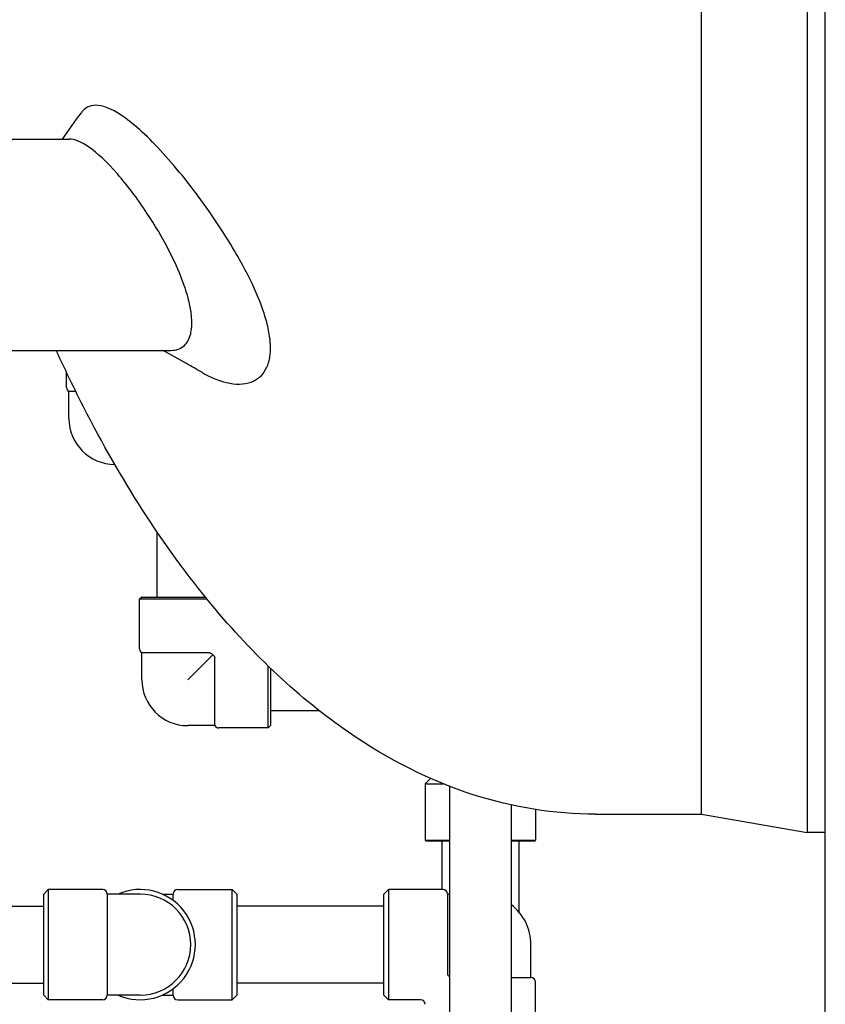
# Model space of a CAD drawing. Header units: inches. Extents: x 24 to 1128, y -69 to 748.
# Tile 274 of 656: x 485 to 496, y 293 to 307. Entities that reach past the tile are written whole.
import ezdxf

# ---------------------------------------------------------------- set-up
doc = ezdxf.new("R2010")
doc.units = ezdxf.units.IN
doc.header["$LTSCALE"] = 32
doc.header["$MEASUREMENT"] = 0
doc.layers.add('Visible (ANSI)', color=7, linetype='Continuous', lineweight=30)

msp = doc.modelspace()

# ---------------------------------------------------------------- linework, layer by layer
at = {"layer": 'Visible (ANSI)'}
for p, q in [((496.28063, 184.86817), (496.28063, 338.73367)), ((496.03261, 333.54617), (496.03261, 295.54617)), ((494.59548, 295.79617), (494.59548, 333.29617)), ((494.59548, 295.79617), (494.59548, 314.54617)), ((496.03261, 314.54617), (496.03261, 295.54617)), ((484.84233, 304.98367), (485.99791, 304.98367)), ((484.84233, 302.10867), (487.38414, 302.10867)), ((485.96284, 301.6012), (485.96284, 301.80658)), ((486.08889, 301.54707), (485.99409, 301.54707)), ((485.99409, 301.1817), (485.99409, 301.54707)), ((487.19159, 299.64089), (487.19159, 298.75158)), ((486.98659, 298.75158), (486.95534, 298.72033)), ((487.87545, 298.72033), (486.95534, 298.72033)), ((486.95534, 298.04608), (486.95534, 298.72033)), ((486.98659, 298.75158), (487.85001, 298.75158)), ((487.90802, 297.99195), (486.98659, 297.99195)), ((486.98659, 297.62658), (486.98659, 297.99195)), ((487.61159, 297.62658), (487.95097, 297.96595)), ((487.97696, 297.00158), (487.97696, 297.923)), ((488.70534, 296.97033), (488.70534, 297.81276)), ((488.73659, 297.78258), (488.73659, 297.00158)), ((488.73659, 297.20658), (489.39672, 297.20658)), ((487.97696, 297.00158), (487.61159, 297.00158)), ((488.70534, 296.97033), (488.03109, 296.97033)), ((488.73659, 297.00158), (488.70534, 296.97033)), ((490.9129, 296.28313), (490.83909, 296.20933)), ((490.83909, 296.20933), (491.08729, 296.20933)), ((490.83909, 296.20933), (490.83909, 295.4437)), ((491.16909, 296.17688), (491.16909, 265.54617)), ((492.00909, 295.9219), (492.00909, 265.54617)), ((492.33909, 295.8598), (492.33909, 295.4437)), ((493.15563, 295.79617), (494.59548, 295.79617)), ((494.59548, 295.79617), (496.03261, 295.54617)), ((496.28063, 295.54617), (496.03261, 295.54617)), ((490.83909, 295.4437), (491.16909, 295.4437)), ((490.85472, 295.42808), (490.83909, 295.4437)), ((491.16909, 295.42808), (490.85472, 295.42808)), ((491.06409, 295.42808), (491.06409, 294.77117)), ((492.00909, 295.4437), (492.33909, 295.4437)), ((492.32347, 295.42808), (492.00909, 295.42808)), ((492.11409, 295.42808), (492.11409, 294.46505)), ((492.32347, 295.42808), (492.33909, 295.4437)), ((485.65159, 294.70867), (485.71409, 294.77117)), ((485.65159, 293.33367), (485.65159, 294.70867)), ((485.71409, 294.77117), (485.71409, 293.27117)), ((486.45409, 294.77117), (485.71409, 294.77117)), ((486.51659, 294.70867), (486.51659, 293.33367)), ((486.96409, 294.70867), (486.51659, 294.70867)), ((487.26383, 294.70867), (487.41159, 294.70867)), ((487.41159, 294.62304), (487.41159, 294.70867)), ((487.47409, 294.77117), (488.21409, 294.77117)), ((488.21409, 293.27117), (488.21409, 294.77117)), ((488.27659, 294.70867), (488.21409, 294.77117)), ((488.27659, 294.70867), (488.27659, 293.33367)), ((490.27659, 294.70867), (490.33909, 294.77117)), ((490.27659, 293.33367), (490.27659, 294.70867)), ((490.33909, 294.77117), (490.33909, 293.27117)), ((491.07909, 294.77117), (490.33909, 294.77117)), ((491.14159, 294.70867), (491.14159, 293.63617)), ((491.16909, 294.70867), (491.14159, 294.70867)), ((476.65483, 294.54617), (485.65159, 294.54617)), ((490.27659, 294.54617), (488.27659, 294.54617)), ((492.27659, 293.57367), (492.27659, 294.02117)), ((491.1599, 293.59198), (491.16909, 293.60117)), ((476.65483, 293.49617), (485.65159, 293.49617)), ((490.27659, 293.49617), (488.27659, 293.49617)), ((492.00909, 293.57367), (492.27659, 293.57367)), ((492.33909, 292.77117), (492.33909, 293.51117)), ((485.65159, 293.33367), (485.71409, 293.27117)), ((486.96409, 293.33367), (486.51659, 293.33367)), ((487.26383, 293.33367), (487.41159, 293.33367)), ((487.41159, 293.33367), (487.41159, 293.4193)), ((488.27659, 293.33367), (488.21409, 293.27117)), ((490.27659, 293.33367), (490.33909, 293.27117)), ((486.45409, 293.27117), (485.71409, 293.27117)), ((487.47409, 293.27117), (488.21409, 293.27117)), ((490.77659, 293.27117), (490.33909, 293.27117))]:
    msp.add_line(p, q, dxfattribs=at)
for centre, radius, start, end in [((486.02534, 301.6012), 0.0625, 180, 240), ((486.61909, 301.1817), 0.625, 180, 269.964673), ((487.01784, 298.04608), 0.0625, 180, 240), ((487.61159, 297.62658), 0.625, 180, 270), ((488.03109, 297.03283), 0.0625, 210, 270), ((486.45409, 294.70867), 0.0625, 0, 90), ((486.96409, 294.02117), 0.75, 246.443536, 113.556464), ((486.96409, 294.02117), 0.6875, 270, 90), ((487.47409, 294.70867), 0.0625, 90, 180), ((491.07909, 294.70867), 0.0625, 0, 90), ((491.58909, 294.02117), 0.6875, 0, 52.344735), ((491.20409, 293.63617), 0.0625, 180, 235.944202), ((492.27659, 293.51117), 0.0625, 0, 90), ((486.45409, 293.33367), 0.0625, 270, 0), ((487.47409, 293.33367), 0.0625, 180, 270), ((490.77659, 293.20867), 0.0625, 0, 90)]:
    msp.add_arc(centre, radius, start, end, dxfattribs=at)
for points, knots in [([(487.80022, 301.8097), (487.91578, 301.74237), (488.0291, 301.69476), (488.25908, 301.64077), (488.37478, 301.64123), (488.55707, 301.70849), (488.62779, 301.76676), (488.69831, 301.90013), (488.71563, 301.95209), (488.72981, 302.035), (488.7327, 302.05974), (488.73555, 302.10304), (488.73616, 302.12102), (488.73628, 302.15754), (488.7358, 302.17605), (488.7334, 302.22152), (488.73095, 302.24884), (488.719, 302.34542), (488.70448, 302.41769), (488.65589, 302.60093), (488.61645, 302.71369), (488.4998, 302.99624), (488.4141, 303.1675), (488.19122, 303.56632), (488.04589, 303.79336), (487.70593, 304.27922), (487.5067, 304.53257), (487.11882, 304.96744), (486.92986, 305.14862), (486.62002, 305.37151), (486.49418, 305.43218), (486.30369, 305.44974), (486.23309, 305.42491), (486.17446, 305.35713), (486.16907, 305.35025), (486.16388, 305.34298)], [1.16016556, 1.16016556, 1.16016556, 1.16016556, 2.7062463, 2.7062463, 4.47679665, 4.47679665, 6.02025312, 6.02025312, 6.7981502, 6.7981502, 7.10866133, 7.10866133, 7.31954565, 7.31954565, 7.52640714, 7.52640714, 7.81701829, 7.81701829, 8.52773523, 8.52773523, 9.54772296, 9.54772296, 11.03314335, 11.03314335, 13.06166414, 13.06166414, 15.65202534, 15.65202534, 18.26502161, 18.26502161, 20.38011798, 20.38011798, 22.06703678, 22.06703678, 22.24546658, 22.24546658, 22.24546658, 22.24546658]), ([(487.38414, 302.10867), (487.45483, 302.10867), (487.51719, 302.13), (487.60457, 302.21312), (487.63382, 302.26611), (487.65641, 302.35988), (487.6607, 302.38642), (487.66496, 302.43291), (487.66593, 302.45172), (487.66644, 302.48939), (487.66609, 302.50813), (487.66386, 302.55287), (487.66154, 302.57922), (487.65101, 302.66488), (487.63913, 302.72679), (487.60122, 302.87855), (487.57196, 302.96958), (487.486, 303.19707), (487.4234, 303.33432), (487.26372, 303.6446), (487.16203, 303.81602), (486.92564, 304.17463), (486.78826, 304.35666), (486.51682, 304.66751), (486.38278, 304.79492), (486.16258, 304.94585), (486.07291, 304.98367), (485.99791, 304.98367)], [1.71523148, 1.71523148, 1.71523148, 1.71523148, 2.93416937, 2.93416937, 3.924979, 3.924979, 4.27805569, 4.27805569, 4.50305977, 4.50305977, 4.71256566, 4.71256566, 4.98890591, 4.98890591, 5.58300527, 5.58300527, 6.38445037, 6.38445037, 7.54497577, 7.54497577, 9.05375831, 9.05375831, 10.92943726, 10.92943726, 12.85485244, 12.85485244, 14.42137095, 14.42137095, 14.42137095, 14.42137095]), ([(493.15563, 295.79617), (492.59664, 295.79617), (492.03802, 295.88623), (490.90837, 296.25017), (490.33993, 296.53713), (489.13377, 297.36838), (488.50872, 297.95582), (487.31372, 299.39754), (486.7494, 300.26673), (486.09837, 301.52177), (485.95768, 301.81114), (485.82206, 302.10867)], [0, 0, 0, 0, 0.159713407, 0.159713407, 0.331843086, 0.331843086, 0.542791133, 0.542791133, 0.767016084, 0.767016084, 0.831604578, 0.831604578, 0.831604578, 0.831604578]), ([(487.80018, 301.8097), (487.73192, 301.8495), (487.66363, 301.88882), (487.48607, 301.98948), (487.37638, 302.05009), (487.26632, 302.10867)], [0, 0, 0, 0, 0.64687554, 0.64687554, 1.67495444, 1.67495444, 1.67495444, 1.67495444]), ([(487.90802, 297.99195), (487.91114, 297.99195), (487.91423, 297.99159), (487.92024, 297.99015), (487.92311, 297.98909), (487.93021, 297.98558), (487.93412, 297.98276), (487.94184, 297.97607), (487.9466, 297.97128), (487.95097, 297.96595)], [-0.251093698, -0.251093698, -0.251093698, -0.251093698, -0.216806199, -0.216806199, -0.183024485, -0.183024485, -0.13062137, -0.13062137, -0.074070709, -0.074070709, -0.074070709, -0.074070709]), ([(487.95097, 297.96595), (487.95198, 297.96512), (487.95298, 297.96428), (487.9578, 297.96003), (487.96186, 297.95601), (487.96833, 297.94836), (487.97107, 297.94443), (487.97623, 297.93347), (487.97696, 297.9276), (487.97696, 297.923)], [-0.100035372, -0.100035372, -0.100035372, -0.100035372, -0.093175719, -0.093175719, -0.06597253, -0.06597253, -0.039834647, -0.039834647, 0, 0, 0, 0])]:
    msp.add_open_spline(points, degree=3, knots=knots, dxfattribs=at)
msp.add_open_spline([(485.90599, 304.98367), (485.99202, 305.10271), (486.07803, 305.22258), (486.16388, 305.34298)], degree=3, dxfattribs=at)

doc.saveas('drawing.dxf')
